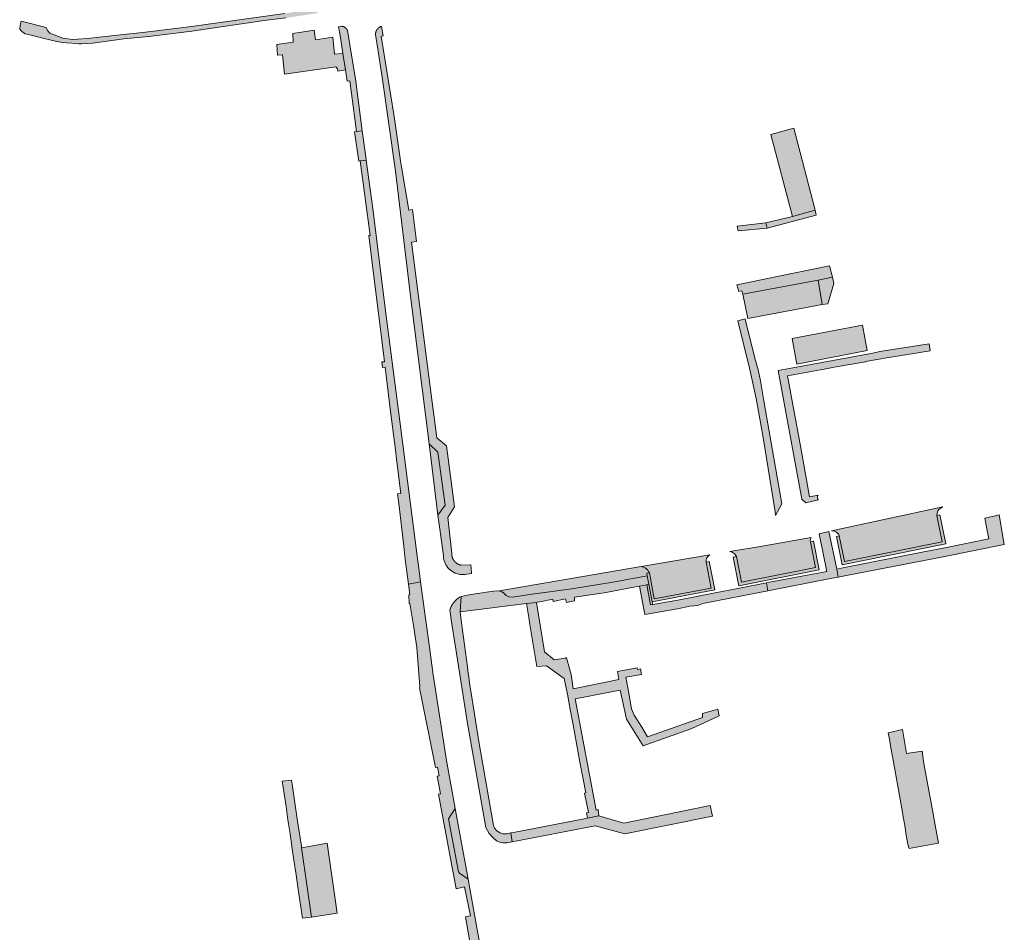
# Model space of a CAD drawing. Extents: x 97094 to 109644, y 463509 to 471969.
# Tile 315 of 362: x 105937 to 106136, y 467952 to 468137. Entities that reach past the tile are written whole.
import ezdxf

# ---------------------------------------------------------------- set-up
doc = ezdxf.new("R2010")
doc.units = 0
doc.layers.add('109 Onkruidbestrijding elementen', color=6, linetype='Continuous', lineweight=20, true_color=0xff00ff)

msp = doc.modelspace()

# ---------------------------------------------------------------- hatches: boundary and pattern name
at = {"layer": '109 Onkruidbestrijding elementen', "true_color": 0xff00ff}
for points in [[(105937.04, 468136.86), (105937.02, 468136.7), (105936.96, 468136.41), (105936.88, 468136.01), (105936.77, 468135.25), (105937.21, 468134.79), (105937.88, 468134.33), (105939.09, 468134.01), (105941.46, 468133.42), (105943.18, 468133.02), (105944.27, 468132.77), (105945.47, 468132.58), (105946.24, 468132.5), (105947.34, 468132.39), (105948.73, 468132.31), (105949.32, 468132.27), (105951.59, 468132.44), (105957.89, 468133.28), (105962.93, 468133.8), (105971.65, 468134.85), (105986.33, 468137.02), (105990.7, 468137.53), (105997.16, 468138.51), (105997.02, 468139.43), (105990.52, 468138.43), (105971.57, 468135.78), (105961.72, 468134.61), (105957.79, 468134.19), (105950.49, 468133.34), (105948.52, 468133.22), (105947.47, 468133.19), (105945.48, 468133.41), (105942.89, 468134.47), (105942.4, 468135), (105942.12, 468135.6), (105937.04, 468136.86)], [(106002.26, 468130.36), (106000.55, 468130.17), (106000.22, 468133.62), (105996.72, 468133.13), (105996.42, 468135.03), (105992.12, 468134.39), (105992.2, 468132.61), (105988.88, 468132.12), (105989.04, 468129.96), (105990.02, 468130.03), (105990.42, 468126.13), (106000.82, 468127.61), (106001.2, 468127.2), (106001.27, 468126.75), (106002.77, 468126.99), (106002.26, 468130.36)], [(106001.41, 468135.73), (106001.71, 468133.99), (106002.26, 468130.36), (106002.77, 468126.99), (106003.12, 468124.74), (106003.67, 468124.82), (106005.02, 468114.51), (106006.19, 468114.68), (106004.79, 468125.21), (106003.94, 468130.38), (106003.17, 468135.06), (106003.16, 468135.08), (106003.15, 468135.11), (106003.13, 468135.13), (106003.12, 468135.15), (106003.11, 468135.17), (106003.09, 468135.19), (106003.08, 468135.22), (106003.06, 468135.24), (106003.05, 468135.26), (106003.03, 468135.28), (106003.01, 468135.3), (106003, 468135.32), (106002.98, 468135.34), (106002.96, 468135.36), (106002.94, 468135.38), (106002.93, 468135.4), (106002.91, 468135.42), (106002.89, 468135.43), (106002.87, 468135.45), (106002.85, 468135.47), (106002.83, 468135.49), (106002.81, 468135.5), (106002.79, 468135.52), (106002.77, 468135.54), (106002.75, 468135.55), (106002.73, 468135.57), (106002.71, 468135.58), (106002.68, 468135.6), (106002.66, 468135.61), (106002.64, 468135.63), (106002.62, 468135.64), (106002.6, 468135.65), (106002.57, 468135.67), (106002.55, 468135.68), (106002.53, 468135.69), (106002.5, 468135.7), (106002.48, 468135.72), (106002.46, 468135.73), (106002.43, 468135.74), (106002.41, 468135.75), (106002.38, 468135.76), (106002.36, 468135.77), (106002.34, 468135.78), (106002.31, 468135.79), (106002.29, 468135.79), (106002.26, 468135.8), (106002.24, 468135.81), (106002.21, 468135.82), (106002.19, 468135.82), (106002.16, 468135.83), (106002.13, 468135.83), (106002.11, 468135.84), (106002.08, 468135.84), (106001.41, 468135.73)], [(106024.33, 468029.02), (106023.5, 468036.33), (106024.89, 468038.52), (106023.23, 468050.83), (106021.29, 468052.47), (106019.98, 468062.83), (106016.17, 468092.12), (106017.19, 468092.22), (106016.35, 468098.72), (106015.65, 468098.6), (106014.18, 468106.99), (106013.95, 468108.58), (106012.66, 468117.58), (106011.89, 468122.14), (106010, 468133.86), (106010.43, 468133.93), (106010.09, 468135.82), (106010.07, 468135.81), (106010.04, 468135.81), (106010.01, 468135.8), (106009.99, 468135.79), (106009.96, 468135.78), (106009.93, 468135.77), (106009.91, 468135.76), (106009.88, 468135.74), (106009.85, 468135.73), (106009.83, 468135.72), (106009.8, 468135.71), (106009.78, 468135.69), (106009.75, 468135.68), (106009.73, 468135.67), (106009.7, 468135.65), (106009.68, 468135.64), (106009.65, 468135.62), (106009.63, 468135.61), (106009.61, 468135.59), (106009.58, 468135.57), (106009.56, 468135.56), (106009.54, 468135.54), (106009.52, 468135.52), (106009.49, 468135.5), (106009.47, 468135.48), (106009.45, 468135.47), (106009.43, 468135.45), (106009.41, 468135.43), (106009.39, 468135.41), (106009.37, 468135.39), (106009.35, 468135.37), (106009.33, 468135.35), (106009.31, 468135.33), (106009.29, 468135.3), (106009.27, 468135.28), (106009.25, 468135.26), (106009.23, 468135.24), (106009.22, 468135.21), (106009.2, 468135.19), (106009.18, 468135.17), (106009.17, 468135.15), (106009.15, 468135.12), (106009.14, 468135.1), (106009.12, 468135.07), (106009.11, 468135.05), (106009.09, 468135.02), (106009.08, 468135), (106009.07, 468134.97), (106009.05, 468134.95), (106009.04, 468134.92), (106009.03, 468134.9), (106009.02, 468134.87), (106009, 468134.84), (106008.99, 468134.82), (106008.98, 468134.79), (106008.97, 468134.76), (106008.96, 468134.74), (106008.96, 468134.71), (106008.95, 468134.68), (106008.94, 468134.66), (106008.93, 468134.63), (106008.92, 468134.6), (106008.92, 468134.57), (106008.91, 468134.54), (106008.91, 468134.52), (106008.9, 468134.49), (106008.9, 468134.46), (106008.89, 468134.43), (106008.89, 468134.4), (106008.88, 468134.38), (106008.88, 468134.35), (106008.88, 468134.32), (106008.88, 468134.29), (106008.88, 468134.26), (106008.87, 468134.23), (106008.87, 468134.2), (106008.87, 468134.18), (106009.33, 468131.24), (106010.2, 468125.53), (106012.96, 468106.46), (106016.03, 468080.62), (106019.74, 468051.27), (106021.52, 468049.58), (106022.97, 468038.82), (106021.51, 468036.79), (106022.49, 468029.64), (106022.65, 468028.49), (106022.68, 468028.13), (106022.75, 468027.77), (106022.85, 468027.42), (106022.98, 468027.08), (106023.14, 468026.76), (106023.33, 468026.45), (106023.55, 468026.16), (106023.8, 468025.89), (106024.07, 468025.65), (106024.36, 468025.43), (106024.66, 468025.24), (106024.99, 468025.08), (106025.33, 468024.95), (106025.68, 468024.85), (106025.95, 468024.8), (106026.23, 468024.77), (106026.51, 468024.76), (106026.79, 468024.76), (106027.07, 468024.79), (106027.35, 468024.84), (106028.3, 468025), (106028.23, 468026.03), (106028.19, 468026.77), (106026.15, 468026.69), (106026.12, 468026.7), (106026.08, 468026.7), (106026.04, 468026.71), (106026, 468026.72), (106025.97, 468026.74), (106025.93, 468026.75), (106025.89, 468026.76), (106025.86, 468026.77), (106025.82, 468026.79), (106025.78, 468026.8), (106025.75, 468026.82), (106025.71, 468026.83), (106025.68, 468026.85), (106025.64, 468026.86), (106025.61, 468026.88), (106025.57, 468026.9), (106025.54, 468026.92), (106025.51, 468026.93), (106025.47, 468026.95), (106025.44, 468026.97), (106025.41, 468026.99), (106025.37, 468027.01), (106025.34, 468027.04), (106025.31, 468027.06), (106025.28, 468027.08), (106025.25, 468027.1), (106025.22, 468027.13), (106025.19, 468027.15), (106025.16, 468027.18), (106025.13, 468027.2), (106025.1, 468027.23), (106025.07, 468027.25), (106025.04, 468027.28), (106025.01, 468027.31), (106024.99, 468027.33), (106024.96, 468027.36), (106024.93, 468027.39), (106024.91, 468027.42), (106024.88, 468027.45), (106024.86, 468027.48), (106024.83, 468027.51), (106024.81, 468027.54), (106024.79, 468027.57), (106024.76, 468027.6), (106024.74, 468027.63), (106024.72, 468027.66), (106024.7, 468027.7), (106024.68, 468027.73), (106024.66, 468027.76), (106024.64, 468027.8), (106024.62, 468027.83), (106024.6, 468027.86), (106024.58, 468027.9), (106024.57, 468027.93), (106024.55, 468027.97), (106024.53, 468028), (106024.52, 468028.04), (106024.5, 468028.07), (106024.49, 468028.11), (106024.47, 468028.15), (106024.46, 468028.18), (106024.45, 468028.22), (106024.44, 468028.26), (106024.43, 468028.29), (106024.41, 468028.33), (106024.4, 468028.37), (106024.4, 468028.41), (106024.39, 468028.44), (106024.38, 468028.48), (106024.37, 468028.52), (106024.36, 468028.56), (106024.36, 468028.59), (106024.35, 468028.63), (106024.35, 468028.67), (106024.34, 468028.71), (106024.34, 468028.75), (106024.34, 468028.79), (106024.33, 468028.83), (106024.33, 468028.86), (106024.33, 468028.9), (106024.33, 468028.94), (106024.33, 468028.98), (106024.33, 468029.02)], [(106006.19, 468114.68), (106005.02, 468114.51), (106004.63, 468114.46), (106005.49, 468108.52), (106005.8, 468108.56), (106006.99, 468108.74), (106006.83, 468109.88), (106006.19, 468114.68)], [(106089.01, 468113.92), (106093.36, 468097.34), (106097.94, 468098.58), (106093.67, 468115.22), (106089.01, 468113.92)], [(106018.02, 468023.26), (106017.57, 468026.58), (106017.25, 468029.04), (106013.48, 468058.51), (106010.96, 468077.67), (106008.34, 468098.92), (106006.99, 468108.74), (106005.8, 468108.56), (106007.78, 468093.46), (106007.53, 468093.43), (106008.29, 468087.32), (106009.48, 468077.68), (106010.09, 468072.8), (106010.7, 468067.89), (106010.15, 468067.83), (106010.29, 468066.73), (106010.83, 468066.8), (106011.46, 468061.74), (106011.94, 468057.82), (106012.91, 468050.02), (106012.91, 468050.02), (106013.13, 468048.14), (106013.99, 468041.19), (106013.32, 468041.11), (106013.57, 468039.13), (106014.63, 468030.55), (106014.91, 468027.85), (106015.53, 468022.84), (106018.02, 468023.26)], [(106093.36, 468097.34), (106088, 468096.02), (106088.26, 468094.96), (106098.2, 468097.59), (106097.94, 468098.58), (106093.36, 468097.34)], [(106082.4, 468094.43), (106088.26, 468094.96), (106088, 468096.02), (106082.16, 468095.35), (106082.4, 468094.43)], [(106098.56, 468084.38), (106101.47, 468084.99), (106100.86, 468087.32), (106090.59, 468085.22), (106085.05, 468084.08), (106082.13, 468083.44), (106082.48, 468082.14), (106083.08, 468082.28), (106083.34, 468081.58), (106083.66, 468081.66), (106098.56, 468084.38)], [(106101.47, 468084.99), (106098.56, 468084.38), (106099.39, 468079.49), (106100.55, 468079.59), (106101.79, 468083.75), (106101.47, 468084.99)], [(106084.34, 468076.64), (106099.39, 468079.49), (106098.56, 468084.38), (106083.66, 468081.66), (106083.34, 468081.58), (106084.34, 468076.64)], [(106089.96, 468036.76), (106091.19, 468039.11), (106087.65, 468059.58), (106086.87, 468064.02), (106086.4, 468066.24), (106086.02, 468067.67), (106085.77, 468068.64), (106083.95, 468075.99), (106083.81, 468076.58), (106082.3, 468076.17), (106084.7, 468066.28), (106086.02, 468060.42), (106087.36, 468052.94), (106089.85, 468037.45), (106089.96, 468036.76)], [(106107.58, 468075.27), (106093.31, 468072.57), (106094.27, 468067.36), (106108.51, 468070.18), (106107.58, 468075.27)], [(106097.54, 468065.99), (106099.81, 468066.4), (106102.26, 468066.83), (106108.2, 468067.85), (106108.18, 468067.92), (106110.55, 468068.34), (106112.91, 468068.77), (106112.91, 468068.74), (106121.29, 468070.12), (106121.05, 468071.53), (106111.08, 468069.94), (106109.66, 468069.63), (106093.45, 468066.63), (106090.49, 468066.08), (106095.26, 468040.07), (106096.1, 468039.31), (106098.62, 468039.9), (106098.6, 468039.93), (106098.46, 468040.12), (106098.48, 468040.72), (106098.6, 468040.88), (106096.85, 468040.49), (106095.07, 468050.41), (106092.37, 468065.02), (106097.54, 468065.99)], [(106021.51, 468036.79), (106022.97, 468038.82), (106021.52, 468049.58), (106019.74, 468051.27), (106021.51, 468036.79)], [(106102.87, 468032.63), (106103.93, 468027.41), (106123.71, 468031.43), (106122.63, 468036.75), (106122.67, 468037.18), (106122.86, 468037.67), (106123.13, 468038.01), (106123.82, 468038.48), (106101.31, 468033.64), (106101.61, 468033.62), (106101.88, 468033.57), (106102.14, 468033.45), (106102.38, 468033.29), (106102.59, 468033.1), (106102.74, 468032.87), (106102.87, 468032.63)], [(106122.63, 468036.75), (106123.71, 468031.43), (106103.93, 468027.41), (106102.87, 468032.63), (106102.28, 468032.51), (106103.46, 468026.71), (106124.42, 468030.96), (106123.22, 468036.87), (106122.63, 468036.75)], [(106102.34, 468025.86), (106102.65, 468024.27), (106105, 468024.73), (106123.56, 468028.28), (106136.3, 468030.84), (106135.24, 468036.84), (106134.43, 468036.67), (106132.37, 468036.22), (106132.74, 468034.05), (106133.19, 468032.01), (106124.56, 468030.27), (106119.64, 468029.27), (106103.58, 468026.1), (106102.34, 468025.86)], [(106088.08, 468023.08), (106088.41, 468021.47), (106100.76, 468023.9), (106102.65, 468024.27), (106102.34, 468025.86), (106100.75, 468033.51), (106098.78, 468033.05), (106100.31, 468025.39), (106098.92, 468025.13), (106088.73, 468023.2), (106088.08, 468023.08)], [(106097.16, 468032.26), (106087.22, 468030.55), (106080.67, 468029.44), (106080.91, 468029.39), (106081.14, 468029.31), (106081.37, 468029.19), (106081.57, 468029.04), (106081.75, 468028.86), (106081.89, 468028.66), (106082, 468028.44), (106083.03, 468023.25), (106098.04, 468026.22), (106097.02, 468031.41), (106096.99, 468031.66), (106097.02, 468031.91), (106097.1, 468032.16), (106097.16, 468032.26)], [(106097.02, 468031.41), (106098.04, 468026.22), (106083.03, 468023.25), (106082, 468028.44), (106081.36, 468028.31), (106082.52, 468022.49), (106098.81, 468025.71), (106097.65, 468031.54), (106097.02, 468031.41)], [(106076.62, 468028.75), (106062.74, 468026.39), (106063.01, 468026.32), (106063.3, 468026.21), (106063.58, 468026.06), (106063.83, 468025.86), (106064.05, 468025.64), (106064.23, 468025.39), (106064.37, 468025.12), (106065.37, 468019.84), (106076.9, 468022.01), (106075.9, 468027.29), (106075.88, 468027.53), (106075.9, 468027.77), (106075.98, 468028.02), (106076.09, 468028.24), (106076.24, 468028.45), (106076.42, 468028.62), (106076.62, 468028.75)], [(106063.96, 468024.5), (106064.28, 468022.79), (106064.95, 468019.26), (106077.61, 468021.64), (106076.52, 468027.41), (106075.9, 468027.29), (106076.9, 468022.01), (106065.37, 468019.84), (106064.37, 468025.12), (106063.86, 468025.03), (106063.96, 468024.5)], [(106064.37, 468025.12), (106064.23, 468025.39), (106064.05, 468025.64), (106063.83, 468025.86), (106063.58, 468026.06), (106063.3, 468026.21), (106063.01, 468026.32), (106062.74, 468026.39), (106033.94, 468021.49), (106034.45, 468021.3), (106034.82, 468021.07), (106035.36, 468020.5), (106035.89, 468020.23), (106036.61, 468020.22), (106040.62, 468020.77), (106048.67, 468021.88), (106057.4, 468023.3), (106063.96, 468024.5), (106063.86, 468025.03), (106064.37, 468025.12)], [(106032.17, 467938.22), (106029.34, 467953.58), (106027.66, 467963.06), (106025.89, 467964.29), (106025.71, 467964.52), (106023.7, 467975.28), (106024.27, 467976.2), (106025.05, 467977.37), (106023.24, 467987.13), (106020.59, 468004.47), (106019.82, 468010.07), (106018.02, 468023.26), (106015.53, 468022.84), (106015.8, 468020.7), (106015.65, 468020.68), (106015.7, 468018.89), (106015.85, 468018.91), (106016.55, 468014.47), (106017.25, 468010.02), (106017.86, 468002.1), (106017.82, 468001.8), (106019.02, 467995.74), (106019.95, 467991.09), (106021.03, 467985.66), (106021.41, 467985.73), (106021.76, 467983.98), (106021.38, 467983.9), (106022.08, 467980.37), (106021.65, 467980.29), (106025.19, 467961.11), (106026.88, 467961.48), (106028.16, 467955.66), (106027.13, 467955.43), (106028.22, 467949.22), (106028.78, 467945.67), (106029.45, 467942.21), (106030.55, 467936.54), (106030.6, 467936.33), (106030.66, 467936.03), (106030.69, 467936.04), (106030.72, 467936.05), (106030.76, 467936.06), (106030.79, 467936.07), (106030.82, 467936.08), (106030.86, 467936.1), (106030.89, 467936.11), (106030.92, 467936.13), (106030.95, 467936.14), (106030.99, 467936.16), (106031.02, 467936.17), (106031.05, 467936.19), (106031.08, 467936.21), (106031.11, 467936.22), (106031.14, 467936.24), (106031.17, 467936.26), (106031.2, 467936.28), (106031.23, 467936.3), (106031.26, 467936.32), (106031.29, 467936.34), (106031.32, 467936.36), (106031.35, 467936.38), (106031.38, 467936.4), (106031.4, 467936.43), (106031.43, 467936.45), (106031.46, 467936.47), (106031.48, 467936.5), (106031.51, 467936.52), (106031.54, 467936.55), (106031.56, 467936.57), (106031.59, 467936.6), (106031.61, 467936.62), (106031.63, 467936.65), (106031.66, 467936.68), (106031.68, 467936.7), (106031.7, 467936.73), (106031.73, 467936.76), (106031.75, 467936.79), (106031.77, 467936.82), (106031.79, 467936.84), (106031.81, 467936.87), (106031.83, 467936.9), (106031.85, 467936.93), (106031.87, 467936.96), (106031.89, 467936.99), (106031.9, 467937.03), (106031.92, 467937.06), (106031.94, 467937.09), (106031.95, 467937.12), (106031.97, 467937.15), (106031.98, 467937.18), (106032, 467937.22), (106032.01, 467937.25), (106032.03, 467937.28), (106032.04, 467937.32), (106032.05, 467937.35), (106032.06, 467937.38), (106032.07, 467937.42), (106032.08, 467937.45), (106032.09, 467937.48), (106032.1, 467937.52), (106032.11, 467937.55), (106032.12, 467937.59), (106032.13, 467937.62), (106032.14, 467937.66), (106032.14, 467937.69), (106032.15, 467937.73), (106032.15, 467937.76), (106032.16, 467937.8), (106032.16, 467937.83), (106032.17, 467937.87), (106032.17, 467937.9), (106032.17, 467937.94), (106032.18, 467937.98), (106032.18, 467938.01), (106032.18, 467938.05), (106032.18, 467938.08), (106032.18, 467938.12), (106032.18, 467938.15), (106032.17, 467938.19), (106032.17, 467938.22)], [(106026.22, 468020.33), (106026.01, 468017.19), (106039.5, 468018.88), (106041.53, 468019.13), (106041.67, 468019.15), (106042.16, 468019.21), (106044.84, 468019.76), (106044.88, 468019.34), (106047.41, 468019.88), (106047.52, 468019.36), (106047.57, 468019.1), (106049.18, 468019.43), (106049.17, 468020.16), (106055.22, 468021.08), (106059.47, 468021.88), (106060.79, 468022.12), (106062.39, 468022.42), (106063.84, 468022.7), (106064.05, 468022.73), (106064.28, 468022.79), (106063.96, 468024.5), (106057.4, 468023.3), (106048.67, 468021.88), (106040.62, 468020.77), (106036.61, 468020.22), (106035.89, 468020.23), (106035.36, 468020.5), (106034.82, 468021.07), (106034.45, 468021.3), (106033.94, 468021.49), (106032.81, 468021.4), (106029.05, 468020.85), (106027.85, 468020.68), (106026.22, 468020.33)], [(106088.41, 468021.47), (106088.08, 468023.08), (106082.61, 468022.01), (106077.72, 468021.05), (106070.13, 468019.57), (106065.05, 468018.71), (106064.6, 468018.64), (106063.84, 468022.7), (106062.39, 468022.42), (106063.47, 468016.66), (106070.05, 468017.79), (106072.6, 468018.33), (106074.18, 468018.52), (106075.18, 468018.88), (106088.41, 468021.47)], [(106064.05, 468022.73), (106063.84, 468022.7), (106064.6, 468018.64), (106065.05, 468018.71), (106064.95, 468019.26), (106064.28, 468022.79), (106064.05, 468022.73)], [(106028.18, 468001.16), (106028, 468002.32), (106027.69, 468004.6), (106027.68, 468004.66), (106027.49, 468006.07), (106026.27, 468014.97), (106026.01, 468017.19), (106026.22, 468020.33), (106025.9, 468020.16), (106025.59, 468019.95), (106025.31, 468019.73), (106025.04, 468019.47), (106024.8, 468019.2), (106024.58, 468018.91), (106024.38, 468018.6), (106024.22, 468018.27), (106024.08, 468017.93), (106023.97, 468017.59), (106024.33, 468014.73), (106024.93, 468010.93), (106027.51, 467994.58), (106031.22, 467973.49), (106031.88, 467972.34), (106032.56, 467971.59), (106032.89, 467971.2), (106033.51, 467970.78), (106034.19, 467970.5), (106034.78, 467970.42), (106035.47, 467970.43), (106036.59, 467970.61), (106036.27, 467972.42), (106035.42, 467972.24), (106034.78, 467972.27), (106034.12, 467972.44), (106033.47, 467972.82), (106033.01, 467973.38), (106032.77, 467973.93), (106029.86, 467990.52), (106028.18, 468001.16)], [(106059.31, 468005.38), (106057.89, 468005.11), (106058.18, 468003.52), (106048.9, 468001.63), (106048.5, 468004.51), (106047.59, 468007.91), (106047.41, 468007.88), (106047.28, 468007.85), (106045.1, 468007.5), (106043.14, 468009.08), (106041.53, 468019.13), (106039.5, 468018.88), (106039.97, 468016.07), (106040.17, 468014.64), (106041.59, 468006.11), (106043.52, 468006.26), (106046.41, 468004.2), (106047.13, 468003.69), (106047.75, 468000.54), (106048.33, 467997.42), (106048.91, 467994.31), (106050.31, 467986.77), (106050.89, 467983.65), (106051.47, 467980.53), (106051.21, 467980.48), (106052.04, 467976.57), (106051.62, 467976.47), (106051.84, 467975.41), (106054.14, 467975.86), (106053.99, 467977.15), (106053.56, 467977.06), (106049.32, 467999.62), (106058.48, 468001.37), (106059.76, 467995.47), (106063.11, 467990.05), (106072.95, 467993.55), (106078.54, 467996.13), (106078.24, 467997.51), (106076.84, 467997.08), (106075.12, 467996.63), (106075.12, 467996.13), (106075.11, 467995.82), (106064, 467991.87), (106062.85, 467993.87), (106061.3, 467996.26), (106060.77, 467997.53), (106060.18, 468000.74), (106059.58, 468003.95), (106062.77, 468004.54), (106062.56, 468005.66), (106061.94, 468005.54), (106061.89, 468005.78), (106061.88, 468005.85), (106059.31, 468005.38)], [(106122.26, 467974.01), (106122.06, 467975.14), (106121.86, 467976.26), (106120.34, 467984.66), (106120.15, 467985.77), (106119.96, 467986.87), (106119.66, 467988.97), (106116.46, 467988.51), (106115.66, 467993.41), (106112.76, 467992.72), (106113.01, 467991.41), (106113.32, 467989.66), (106113.62, 467987.91), (106115.53, 467977.39), (106115.84, 467975.65), (106116.15, 467973.91), (106116.43, 467971.96), (106116.77, 467970.14), (106117.01, 467969.27), (106122.95, 467970.35), (106122.26, 467974.01)], [(105993.91, 467969.39), (105993.86, 467969.71), (105993.1, 467974.82), (105992.95, 467975.76), (105992.61, 467978.04), (105991.98, 467982.33), (105991.85, 467983.13), (105991.85, 467983.13), (105989.98, 467982.91), (105990.42, 467979.94), (105990.74, 467977.79), (105991.14, 467975.09), (105991.56, 467972.21), (105992, 467969.23), (105992.35, 467966.93), (105992.79, 467963.91), (105993.16, 467961.46), (105993.96, 467956.04), (105994.09, 467955.16), (105995.93, 467955.39), (105993.91, 467969.39)], [(106027.66, 467963.06), (106025.05, 467977.37), (106024.27, 467976.2), (106023.7, 467975.28), (106025.71, 467964.52), (106025.89, 467964.29), (106027.66, 467963.06)], [(106076.71, 467977.97), (106059.21, 467974.38), (106054.14, 467975.86), (106051.84, 467975.41), (106036.86, 467972.54), (106036.27, 467972.42), (106036.59, 467970.61), (106053.42, 467973.89), (106059.38, 467972.21), (106077.15, 467975.84), (106076.71, 467977.97)], [(105999.07, 467970.36), (105996.49, 467969.87), (105993.91, 467969.39), (105995.93, 467955.39), (106001.12, 467956.14), (105999.07, 467970.36)]]:
    msp.add_hatch(color=6, dxfattribs=at).paths.add_polyline_path(points)

# ---------------------------------------------------------------- linework, layer by layer
at = {"layer": '109 Onkruidbestrijding elementen', "color": 3, "true_color": 0x00ff00}
for points in [[(105990.52, 468138.43), (105971.57, 468135.78), (105961.72, 468134.61), (105957.79, 468134.19), (105950.49, 468133.34), (105948.52, 468133.22), (105947.47, 468133.19), (105945.48, 468133.41), (105942.89, 468134.47), (105942.4, 468135), (105942.12, 468135.6), (105937.04, 468136.86), (105937.04, 468136.86), (105937.02, 468136.7), (105936.96, 468136.41), (105936.88, 468136.01), (105936.77, 468135.25), (105937.21, 468134.79), (105937.88, 468134.33), (105939.09, 468134.01), (105941.46, 468133.42), (105943.18, 468133.02), (105944.27, 468132.77), (105945.47, 468132.58), (105946.24, 468132.5), (105947.34, 468132.39), (105948.73, 468132.31), (105949.32, 468132.27), (105951.59, 468132.44), (105957.89, 468133.28), (105962.93, 468133.8), (105971.65, 468134.85), (105986.33, 468137.02), (105990.7, 468137.53)], [(106032.17, 467938.22), (106029.34, 467953.58), (106027.66, 467963.06), (106025.89, 467964.29), (106025.71, 467964.52), (106023.7, 467975.28), (106024.27, 467976.2), (106025.05, 467977.37), (106023.24, 467987.13), (106020.59, 468004.47), (106019.82, 468010.07), (106018.02, 468023.26), (106015.53, 468022.84), (106015.8, 468020.7), (106015.65, 468020.68), (106015.7, 468018.89), (106015.85, 468018.91), (106016.55, 468014.47), (106017.25, 468010.02), (106017.86, 468002.1), (106017.82, 468001.8), (106019.02, 467995.74), (106019.95, 467991.09), (106021.03, 467985.66), (106021.41, 467985.73), (106021.76, 467983.98), (106021.38, 467983.9), (106022.08, 467980.37), (106021.65, 467980.29), (106025.19, 467961.11), (106026.88, 467961.48), (106028.16, 467955.66), (106027.13, 467955.43), (106028.22, 467949.22)]]:
    msp.add_lwpolyline(points, dxfattribs=at)
for points in [[(106002.26, 468130.36), (106000.55, 468130.17), (106000.22, 468133.62), (105996.72, 468133.13), (105996.42, 468135.03), (105992.12, 468134.39), (105992.2, 468132.61), (105988.88, 468132.12), (105989.04, 468129.96), (105990.02, 468130.03), (105990.42, 468126.13), (106000.82, 468127.61), (106001.2, 468127.2), (106001.27, 468126.75), (106002.77, 468126.99), (106002.26, 468130.36)], [(106001.41, 468135.73), (106001.71, 468133.99), (106002.26, 468130.36), (106002.77, 468126.99), (106003.12, 468124.74), (106003.67, 468124.82), (106005.02, 468114.51), (106006.19, 468114.68), (106004.79, 468125.21), (106003.94, 468130.38), (106003.17, 468135.06), (106003.16, 468135.08), (106003.15, 468135.11), (106003.13, 468135.13), (106003.12, 468135.15), (106003.11, 468135.17), (106003.09, 468135.19), (106003.08, 468135.22), (106003.06, 468135.24), (106003.05, 468135.26), (106003.03, 468135.28), (106003.01, 468135.3), (106003, 468135.32), (106002.98, 468135.34), (106002.96, 468135.36), (106002.94, 468135.38), (106002.93, 468135.4), (106002.91, 468135.42), (106002.89, 468135.43), (106002.87, 468135.45), (106002.85, 468135.47), (106002.83, 468135.49), (106002.81, 468135.5), (106002.79, 468135.52), (106002.77, 468135.54), (106002.75, 468135.55), (106002.73, 468135.57), (106002.71, 468135.58), (106002.68, 468135.6), (106002.66, 468135.61), (106002.64, 468135.63), (106002.62, 468135.64), (106002.6, 468135.65), (106002.57, 468135.67), (106002.55, 468135.68), (106002.53, 468135.69), (106002.5, 468135.7), (106002.48, 468135.72), (106002.46, 468135.73), (106002.43, 468135.74), (106002.41, 468135.75), (106002.38, 468135.76), (106002.36, 468135.77), (106002.34, 468135.78), (106002.31, 468135.79), (106002.29, 468135.79), (106002.26, 468135.8), (106002.24, 468135.81), (106002.21, 468135.82), (106002.19, 468135.82), (106002.16, 468135.83), (106002.13, 468135.83), (106002.11, 468135.84), (106002.08, 468135.84), (106001.41, 468135.73)], [(106024.33, 468029.02), (106023.5, 468036.33), (106024.89, 468038.52), (106023.23, 468050.83), (106021.29, 468052.47), (106019.98, 468062.83), (106016.17, 468092.12), (106017.19, 468092.22), (106016.35, 468098.72), (106015.65, 468098.6), (106014.18, 468106.99), (106013.95, 468108.58), (106012.66, 468117.58), (106011.89, 468122.14), (106010, 468133.86), (106010.43, 468133.93), (106010.09, 468135.82), (106010.07, 468135.81), (106010.04, 468135.81), (106010.01, 468135.8), (106009.99, 468135.79), (106009.96, 468135.78), (106009.93, 468135.77), (106009.91, 468135.76), (106009.88, 468135.74), (106009.85, 468135.73), (106009.83, 468135.72), (106009.8, 468135.71), (106009.78, 468135.69), (106009.75, 468135.68), (106009.73, 468135.67), (106009.7, 468135.65), (106009.68, 468135.64), (106009.65, 468135.62), (106009.63, 468135.61), (106009.61, 468135.59), (106009.58, 468135.57), (106009.56, 468135.56), (106009.54, 468135.54), (106009.52, 468135.52), (106009.49, 468135.5), (106009.47, 468135.48), (106009.45, 468135.47), (106009.43, 468135.45), (106009.41, 468135.43), (106009.39, 468135.41), (106009.37, 468135.39), (106009.35, 468135.37), (106009.33, 468135.35), (106009.31, 468135.33), (106009.29, 468135.3), (106009.27, 468135.28), (106009.25, 468135.26), (106009.23, 468135.24), (106009.22, 468135.21), (106009.2, 468135.19), (106009.18, 468135.17), (106009.17, 468135.15), (106009.15, 468135.12), (106009.14, 468135.1), (106009.12, 468135.07), (106009.11, 468135.05), (106009.09, 468135.02), (106009.08, 468135), (106009.07, 468134.97), (106009.05, 468134.95), (106009.04, 468134.92), (106009.03, 468134.9), (106009.02, 468134.87), (106009, 468134.84), (106008.99, 468134.82), (106008.98, 468134.79), (106008.97, 468134.76), (106008.96, 468134.74), (106008.96, 468134.71), (106008.95, 468134.68), (106008.94, 468134.66), (106008.93, 468134.63), (106008.92, 468134.6), (106008.92, 468134.57), (106008.91, 468134.54), (106008.91, 468134.52), (106008.9, 468134.49), (106008.9, 468134.46), (106008.89, 468134.43), (106008.89, 468134.4), (106008.88, 468134.38), (106008.88, 468134.35), (106008.88, 468134.32), (106008.88, 468134.29), (106008.88, 468134.26), (106008.87, 468134.23), (106008.87, 468134.2), (106008.87, 468134.18), (106009.33, 468131.24), (106010.2, 468125.53), (106012.96, 468106.46), (106016.03, 468080.62), (106019.74, 468051.27), (106021.52, 468049.58), (106022.97, 468038.82), (106021.51, 468036.79), (106022.49, 468029.64), (106022.65, 468028.49), (106022.68, 468028.13), (106022.75, 468027.77), (106022.85, 468027.42), (106022.98, 468027.08), (106023.14, 468026.76), (106023.33, 468026.45), (106023.55, 468026.16), (106023.8, 468025.89), (106024.07, 468025.65), (106024.36, 468025.43), (106024.66, 468025.24), (106024.99, 468025.08), (106025.33, 468024.95), (106025.68, 468024.85), (106025.95, 468024.8), (106026.23, 468024.77), (106026.51, 468024.76), (106026.79, 468024.76), (106027.07, 468024.79), (106027.35, 468024.84), (106028.3, 468025), (106028.23, 468026.03), (106028.19, 468026.77), (106026.15, 468026.69), (106026.12, 468026.7), (106026.08, 468026.7), (106026.04, 468026.71), (106026, 468026.72), (106025.97, 468026.74), (106025.93, 468026.75), (106025.89, 468026.76), (106025.86, 468026.77), (106025.82, 468026.79), (106025.78, 468026.8), (106025.75, 468026.82), (106025.71, 468026.83), (106025.68, 468026.85), (106025.64, 468026.86), (106025.61, 468026.88), (106025.57, 468026.9), (106025.54, 468026.92), (106025.51, 468026.93), (106025.47, 468026.95), (106025.44, 468026.97), (106025.41, 468026.99), (106025.37, 468027.01), (106025.34, 468027.04), (106025.31, 468027.06), (106025.28, 468027.08), (106025.25, 468027.1), (106025.22, 468027.13), (106025.19, 468027.15), (106025.16, 468027.18), (106025.13, 468027.2), (106025.1, 468027.23), (106025.07, 468027.25), (106025.04, 468027.28), (106025.01, 468027.31), (106024.99, 468027.33), (106024.96, 468027.36), (106024.93, 468027.39), (106024.91, 468027.42), (106024.88, 468027.45), (106024.86, 468027.48), (106024.83, 468027.51), (106024.81, 468027.54), (106024.79, 468027.57), (106024.76, 468027.6), (106024.74, 468027.63), (106024.72, 468027.66), (106024.7, 468027.7), (106024.68, 468027.73), (106024.66, 468027.76), (106024.64, 468027.8), (106024.62, 468027.83), (106024.6, 468027.86), (106024.58, 468027.9), (106024.57, 468027.93), (106024.55, 468027.97), (106024.53, 468028), (106024.52, 468028.04), (106024.5, 468028.07), (106024.49, 468028.11), (106024.47, 468028.15), (106024.46, 468028.18), (106024.45, 468028.22), (106024.44, 468028.26), (106024.43, 468028.29), (106024.41, 468028.33), (106024.4, 468028.37), (106024.4, 468028.41), (106024.39, 468028.44), (106024.38, 468028.48), (106024.37, 468028.52), (106024.36, 468028.56), (106024.36, 468028.59), (106024.35, 468028.63), (106024.35, 468028.67), (106024.34, 468028.71), (106024.34, 468028.75), (106024.34, 468028.79), (106024.33, 468028.83), (106024.33, 468028.86), (106024.33, 468028.9), (106024.33, 468028.94), (106024.33, 468028.98), (106024.33, 468029.02)], [(106006.19, 468114.68), (106005.02, 468114.51), (106004.63, 468114.46), (106005.49, 468108.52), (106005.8, 468108.56), (106006.99, 468108.74), (106006.83, 468109.88), (106006.19, 468114.68)], [(106089.01, 468113.92), (106093.36, 468097.34), (106097.94, 468098.58), (106093.67, 468115.22), (106089.01, 468113.92)], [(106018.02, 468023.26), (106017.57, 468026.58), (106017.25, 468029.04), (106013.48, 468058.51), (106010.96, 468077.67), (106008.34, 468098.92), (106006.99, 468108.74), (106005.8, 468108.56), (106007.78, 468093.46), (106007.53, 468093.43), (106008.29, 468087.32), (106009.48, 468077.68), (106010.09, 468072.8), (106010.7, 468067.89), (106010.15, 468067.83), (106010.29, 468066.73), (106010.83, 468066.8), (106011.46, 468061.74), (106011.94, 468057.82), (106012.91, 468050.02), (106012.91, 468050.02), (106013.13, 468048.14), (106013.99, 468041.19), (106013.32, 468041.11), (106013.57, 468039.13), (106014.63, 468030.55), (106014.91, 468027.85), (106015.53, 468022.84), (106018.02, 468023.26)], [(106093.36, 468097.34), (106088, 468096.02), (106088.26, 468094.96), (106098.2, 468097.59), (106097.94, 468098.58), (106093.36, 468097.34)], [(106082.4, 468094.43), (106088.26, 468094.96), (106088, 468096.02), (106082.16, 468095.35), (106082.4, 468094.43)], [(106098.56, 468084.38), (106101.47, 468084.99), (106100.86, 468087.32), (106090.59, 468085.22), (106085.05, 468084.08), (106082.13, 468083.44), (106082.48, 468082.14), (106083.08, 468082.28), (106083.34, 468081.58), (106083.66, 468081.66), (106098.56, 468084.38)], [(106101.47, 468084.99), (106098.56, 468084.38), (106099.39, 468079.49), (106100.55, 468079.59), (106101.79, 468083.75), (106101.47, 468084.99)], [(106084.34, 468076.64), (106099.39, 468079.49), (106098.56, 468084.38), (106083.66, 468081.66), (106083.34, 468081.58), (106084.34, 468076.64)], [(106089.96, 468036.76), (106091.19, 468039.11), (106087.65, 468059.58), (106086.87, 468064.02), (106086.4, 468066.24), (106086.02, 468067.67), (106085.77, 468068.64), (106083.95, 468075.99), (106083.81, 468076.58), (106082.3, 468076.17), (106084.7, 468066.28), (106086.02, 468060.42), (106087.36, 468052.94), (106089.85, 468037.45), (106089.96, 468036.76)], [(106107.58, 468075.27), (106093.31, 468072.57), (106094.27, 468067.36), (106108.51, 468070.18), (106107.58, 468075.27)], [(106097.54, 468065.99), (106099.81, 468066.4), (106102.26, 468066.83), (106108.2, 468067.85), (106108.18, 468067.92), (106110.55, 468068.34), (106112.91, 468068.77), (106112.91, 468068.74), (106121.29, 468070.12), (106121.05, 468071.53), (106111.08, 468069.94), (106109.66, 468069.63), (106093.45, 468066.63), (106090.49, 468066.08), (106095.26, 468040.07), (106096.1, 468039.31), (106098.62, 468039.9), (106098.6, 468039.93), (106098.46, 468040.12), (106098.48, 468040.72), (106098.6, 468040.88), (106096.85, 468040.49), (106095.07, 468050.41), (106092.37, 468065.02), (106097.54, 468065.99)], [(106021.51, 468036.79), (106022.97, 468038.82), (106021.52, 468049.58), (106019.74, 468051.27), (106021.51, 468036.79)], [(106102.87, 468032.63), (106103.93, 468027.41), (106123.71, 468031.43), (106122.63, 468036.75), (106122.67, 468037.18), (106122.86, 468037.67), (106123.13, 468038.01), (106123.82, 468038.48), (106101.31, 468033.64), (106101.61, 468033.62), (106101.88, 468033.57), (106102.14, 468033.45), (106102.38, 468033.29), (106102.59, 468033.1), (106102.74, 468032.87), (106102.87, 468032.63)], [(106122.63, 468036.75), (106123.71, 468031.43), (106103.93, 468027.41), (106102.87, 468032.63), (106102.28, 468032.51), (106103.46, 468026.71), (106124.42, 468030.96), (106123.22, 468036.87), (106122.63, 468036.75)], [(106102.34, 468025.86), (106102.65, 468024.27), (106105, 468024.73), (106123.56, 468028.28), (106136.3, 468030.84), (106135.24, 468036.84), (106134.43, 468036.67), (106132.37, 468036.22), (106132.74, 468034.05), (106133.19, 468032.01), (106124.56, 468030.27), (106119.64, 468029.27), (106103.58, 468026.1), (106102.34, 468025.86)], [(106088.08, 468023.08), (106088.41, 468021.47), (106100.76, 468023.9), (106102.65, 468024.27), (106102.34, 468025.86), (106100.75, 468033.51), (106098.78, 468033.05), (106100.31, 468025.39), (106098.92, 468025.13), (106088.73, 468023.2), (106088.08, 468023.08)], [(106097.16, 468032.26), (106087.22, 468030.55), (106080.67, 468029.44), (106080.91, 468029.39), (106081.14, 468029.31), (106081.37, 468029.19), (106081.57, 468029.04), (106081.75, 468028.86), (106081.89, 468028.66), (106082, 468028.44), (106083.03, 468023.25), (106098.04, 468026.22), (106097.02, 468031.41), (106096.99, 468031.66), (106097.02, 468031.91), (106097.1, 468032.16), (106097.16, 468032.26)], [(106097.02, 468031.41), (106098.04, 468026.22), (106083.03, 468023.25), (106082, 468028.44), (106081.36, 468028.31), (106082.52, 468022.49), (106098.81, 468025.71), (106097.65, 468031.54), (106097.02, 468031.41)], [(106076.62, 468028.75), (106062.74, 468026.39), (106063.01, 468026.32), (106063.3, 468026.21), (106063.58, 468026.06), (106063.83, 468025.86), (106064.05, 468025.64), (106064.23, 468025.39), (106064.37, 468025.12), (106065.37, 468019.84), (106076.9, 468022.01), (106075.9, 468027.29), (106075.88, 468027.53), (106075.9, 468027.77), (106075.98, 468028.02), (106076.09, 468028.24), (106076.24, 468028.45), (106076.42, 468028.62), (106076.62, 468028.75)], [(106063.96, 468024.5), (106064.28, 468022.79), (106064.95, 468019.26), (106077.61, 468021.64), (106076.52, 468027.41), (106075.9, 468027.29), (106076.9, 468022.01), (106065.37, 468019.84), (106064.37, 468025.12), (106063.86, 468025.03), (106063.96, 468024.5)], [(106064.37, 468025.12), (106064.23, 468025.39), (106064.05, 468025.64), (106063.83, 468025.86), (106063.58, 468026.06), (106063.3, 468026.21), (106063.01, 468026.32), (106062.74, 468026.39), (106033.94, 468021.49), (106034.45, 468021.3), (106034.82, 468021.07), (106035.36, 468020.5), (106035.89, 468020.23), (106036.61, 468020.22), (106040.62, 468020.77), (106048.67, 468021.88), (106057.4, 468023.3), (106063.96, 468024.5), (106063.86, 468025.03), (106064.37, 468025.12)], [(106026.22, 468020.33), (106026.01, 468017.19), (106039.5, 468018.88), (106041.53, 468019.13), (106041.67, 468019.15), (106042.16, 468019.21), (106044.84, 468019.76), (106044.88, 468019.34), (106047.41, 468019.88), (106047.52, 468019.36), (106047.57, 468019.1), (106049.18, 468019.43), (106049.17, 468020.16), (106055.22, 468021.08), (106059.47, 468021.88), (106060.79, 468022.12), (106062.39, 468022.42), (106063.84, 468022.7), (106064.05, 468022.73), (106064.28, 468022.79), (106063.96, 468024.5), (106057.4, 468023.3), (106048.67, 468021.88), (106040.62, 468020.77), (106036.61, 468020.22), (106035.89, 468020.23), (106035.36, 468020.5), (106034.82, 468021.07), (106034.45, 468021.3), (106033.94, 468021.49), (106032.81, 468021.4), (106029.05, 468020.85), (106027.85, 468020.68), (106026.22, 468020.33)], [(106088.41, 468021.47), (106088.08, 468023.08), (106082.61, 468022.01), (106077.72, 468021.05), (106070.13, 468019.57), (106065.05, 468018.71), (106064.6, 468018.64), (106063.84, 468022.7), (106062.39, 468022.42), (106063.47, 468016.66), (106070.05, 468017.79), (106072.6, 468018.33), (106074.18, 468018.52), (106075.18, 468018.88), (106088.41, 468021.47)], [(106064.05, 468022.73), (106063.84, 468022.7), (106064.6, 468018.64), (106065.05, 468018.71), (106064.95, 468019.26), (106064.28, 468022.79), (106064.05, 468022.73)], [(106028.18, 468001.16), (106028, 468002.32), (106027.69, 468004.6), (106027.68, 468004.66), (106027.49, 468006.07), (106026.27, 468014.97), (106026.01, 468017.19), (106026.22, 468020.33), (106025.9, 468020.16), (106025.59, 468019.95), (106025.31, 468019.73), (106025.04, 468019.47), (106024.8, 468019.2), (106024.58, 468018.91), (106024.38, 468018.6), (106024.22, 468018.27), (106024.08, 468017.93), (106023.97, 468017.59), (106024.33, 468014.73), (106024.93, 468010.93), (106027.51, 467994.58), (106031.22, 467973.49), (106031.88, 467972.34), (106032.56, 467971.59), (106032.89, 467971.2), (106033.51, 467970.78), (106034.19, 467970.5), (106034.78, 467970.42), (106035.47, 467970.43), (106036.59, 467970.61), (106036.27, 467972.42), (106035.42, 467972.24), (106034.78, 467972.27), (106034.12, 467972.44), (106033.47, 467972.82), (106033.01, 467973.38), (106032.77, 467973.93), (106029.86, 467990.52), (106028.18, 468001.16)], [(106059.31, 468005.38), (106057.89, 468005.11), (106058.18, 468003.52), (106048.9, 468001.63), (106048.5, 468004.51), (106047.59, 468007.91), (106047.41, 468007.88), (106047.28, 468007.85), (106045.1, 468007.5), (106043.14, 468009.08), (106041.53, 468019.13), (106039.5, 468018.88), (106039.97, 468016.07), (106040.17, 468014.64), (106041.59, 468006.11), (106043.52, 468006.26), (106046.41, 468004.2), (106047.13, 468003.69), (106047.75, 468000.54), (106048.33, 467997.42), (106048.91, 467994.31), (106050.31, 467986.77), (106050.89, 467983.65), (106051.47, 467980.53), (106051.21, 467980.48), (106052.04, 467976.57), (106051.62, 467976.47), (106051.84, 467975.41), (106054.14, 467975.86), (106053.99, 467977.15), (106053.56, 467977.06), (106049.32, 467999.62), (106058.48, 468001.37), (106059.76, 467995.47), (106063.11, 467990.05), (106072.95, 467993.55), (106078.54, 467996.13), (106078.24, 467997.51), (106076.84, 467997.08), (106075.12, 467996.63), (106075.12, 467996.13), (106075.11, 467995.82), (106064, 467991.87), (106062.85, 467993.87), (106061.3, 467996.26), (106060.77, 467997.53), (106060.18, 468000.74), (106059.58, 468003.95), (106062.77, 468004.54), (106062.56, 468005.66), (106061.94, 468005.54), (106061.89, 468005.78), (106061.88, 468005.85), (106059.31, 468005.38)], [(106122.26, 467974.01), (106122.06, 467975.14), (106121.86, 467976.26), (106120.34, 467984.66), (106120.15, 467985.77), (106119.96, 467986.87), (106119.66, 467988.97), (106116.46, 467988.51), (106115.66, 467993.41), (106112.76, 467992.72), (106113.01, 467991.41), (106113.32, 467989.66), (106113.62, 467987.91), (106115.53, 467977.39), (106115.84, 467975.65), (106116.15, 467973.91), (106116.43, 467971.96), (106116.77, 467970.14), (106117.01, 467969.27), (106122.95, 467970.35), (106122.26, 467974.01)], [(105993.91, 467969.39), (105993.86, 467969.71), (105993.1, 467974.82), (105992.95, 467975.76), (105992.61, 467978.04), (105991.98, 467982.33), (105991.85, 467983.13), (105991.85, 467983.13), (105989.98, 467982.91), (105990.42, 467979.94), (105990.74, 467977.79), (105991.14, 467975.09), (105991.56, 467972.21), (105992, 467969.23), (105992.35, 467966.93), (105992.79, 467963.91), (105993.16, 467961.46), (105993.96, 467956.04), (105994.09, 467955.16), (105995.93, 467955.39), (105993.91, 467969.39)], [(106027.66, 467963.06), (106025.05, 467977.37), (106024.27, 467976.2), (106023.7, 467975.28), (106025.71, 467964.52), (106025.89, 467964.29), (106027.66, 467963.06)], [(106076.71, 467977.97), (106059.21, 467974.38), (106054.14, 467975.86), (106051.84, 467975.41), (106036.86, 467972.54), (106036.27, 467972.42), (106036.59, 467970.61), (106053.42, 467973.89), (106059.38, 467972.21), (106077.15, 467975.84), (106076.71, 467977.97)], [(105999.07, 467970.36), (105996.49, 467969.87), (105993.91, 467969.39), (105995.93, 467955.39), (106001.12, 467956.14), (105999.07, 467970.36)]]:
    msp.add_lwpolyline(points, close=True, dxfattribs=at)

doc.saveas('drawing.dxf')
